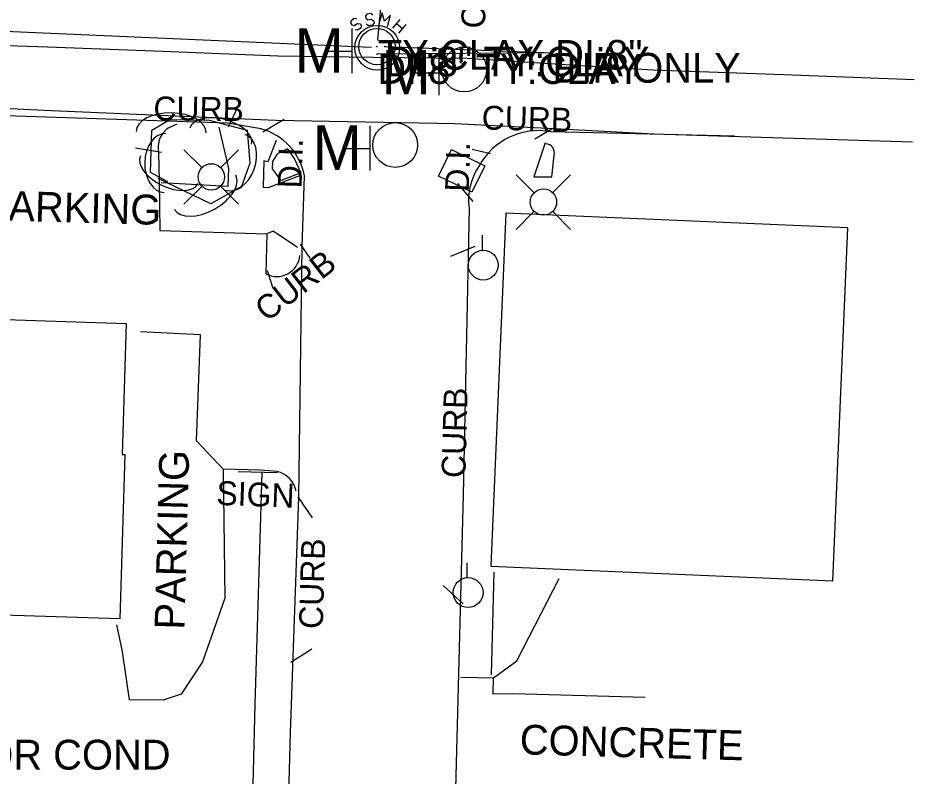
# Model space of a CAD drawing. Extents: x 978516 to 993312, y 1836504 to 1846212.
# Drawn here: x 992666.6 to 992816.8, y 1843017.4 to 1843144.4 of the extents above; entities that cross this region are included whole.
import ezdxf

# ---------------------------------------------------------------- set-up
doc = ezdxf.new("R2010")
doc.units = 0
for name, color, linetype in [('S_BUILDING', 7, 'Continuous'), ('S_CURB', 7, 'Continuous'), ('S_CURB_ANNOT', 7, 'Continuous'), ('S_DROP_INLET', 7, 'Continuous'), ('S_DROP_INLET_ANNOT', 7, 'Continuous'), ('S_EDGE_PAVEMENT', 7, 'Continuous'), ('S_MANHOLE', 7, 'Continuous'), ('S_PARKING', 7, 'Continuous'), ('S_PARKING_ANNOT', 7, 'Continuous'), ('S_PAVEMENT_CROWN', 7, 'Continuous'), ('S_SANITARY_SEWER', 7, 'Continuous'), ('S_SANITARY_SEWER_ANNOT', 7, 'Continuous'), ('S_SIDEWALK', 7, 'Continuous'), ('S_SIGN', 7, 'Continuous'), ('S_SIGN_ANNOT', 7, 'Continuous'), ('S_SURVEY_TEXT_ANNOT', 7, 'Continuous'), ('S_TREE', 7, 'Continuous'), ('S_UTILITY_POLE', 7, 'Continuous'), ('S_UTL_PT_SYM', 7, 'Continuous')]:
    doc.layers.add(name, color=color, linetype=linetype)

msp = doc.modelspace()

# ---------------------------------------------------------------- linework, layer by layer
at = {"layer": 'S_BUILDING'}
for points in [[(992745.85, 1843052.52), (992803.19, 1843050.06), (992805.72, 1843109.21), (992748.38, 1843111.66)], [(992631.92, 1843045.3), (992632.8, 1843073.93), (992657.95, 1843073.16), (992658.01, 1843075.27), (992660.45, 1843075.2), (992661.03, 1843093.92), (992684.73, 1843093.19), (992684.05, 1843071.24), (992684.53, 1843071.22), (992683.68, 1843043.7)]]:
    msp.add_lwpolyline(points, close=True, dxfattribs=at)
at = {"layer": 'S_CURB'}
for points in [[(992701.88, 1843126.1), (992703.97, 1843130.53)], [(992707.68, 1843125.25), (992711.22, 1843127.41)], [(992753.24, 1843124.11), (992756.29, 1843125.91)], [(992690.66, 1843121.81), (992686.29, 1843122.51)], [(992745.81, 1843121.6), (992742.74, 1843122.33)], [(992742.93, 1843113.62), (992740.32, 1843116.64)], [(992713.93, 1843106.43), (992715.55, 1843104.09)], [(992743.17, 1843106.07), (992739.11, 1843104.38)], [(992708.39, 1843102.02), (992709.34, 1843099.07)], [(992713.51, 1843064.11), (992715.91, 1843060.62)], [(992741.25, 1843046.23), (992737.89, 1843049.29)], [(992712.37, 1843036.44), (992715.85, 1843038.68)]]:
    msp.add_lwpolyline(points, dxfattribs=at)
at = {"layer": 'S_DROP_INLET'}
msp.add_lwpolyline([(992711.83, 1843122.39), (992712.96, 1843120.71), (992714, 1843118.38), (992710.73, 1843117.14), (992709.95, 1843118.2), (992709.29, 1843119.09), (992709.32, 1843120.33), (992710.19, 1843121.67), (992711.87, 1843122.47)], dxfattribs=at)
msp.add_lwpolyline([(992737.11, 1843117.86), (992739.29, 1843122.32), (992744.87, 1843119.6), (992742.69, 1843115.14)], close=True, dxfattribs=at)
at = {"layer": 'S_EDGE_PAVEMENT'}
for points in [[(992707.35, 1843125.78), (992701.75, 1843126.74), (992656.1, 1843128.26), (992618.45, 1843129.93), (992564.87, 1843132.38), (992526.03, 1843133.93), (992480.27, 1843135.67), (992440.46, 1843137.1), (992407.76, 1843138.17), (992403.97, 1843138.86), (992395.55, 1843135.25), (992359.37, 1843136.8), (992309.79, 1843138.8), (992273.44, 1843140.38), (992268.28, 1843140.52)], [(992816.58, 1843123.55), (992794.9, 1843124.23), (992773.22, 1843124.9), (992756.52, 1843125.76), (992739.82, 1843126.62), (992724.84, 1843126.89), (992709.85, 1843127.17), (992690.42, 1843128), (992670.99, 1843128.82), (992651.63, 1843129.78), (992632.27, 1843130.73), (992611.14, 1843131.29), (992590.01, 1843131.84), (992573.62, 1843132.94), (992557.24, 1843134.04), (992541.7, 1843134.57), (992526.16, 1843135.09), (992511.11, 1843135.82), (992496.06, 1843136.54), (992479.95, 1843137.25), (992463.84, 1843137.96), (992440.79, 1843138.45), (992421.98, 1843139.14), (992403.17, 1843139.83)], [(992786.73, 1843124.57), (992755.96, 1843125.28)], [(992709.12, 1842898.12), (992710.47, 1842956.06), (992712.27, 1843024.64), (992713.71, 1843064.08), (992714.27, 1843106), (992714.63, 1843117.9)], [(992742.22, 1843112.5), (992741.25, 1843064.46), (992739.61, 1843002.38), (992736.81, 1842918.58), (992736.49, 1842899.39)]]:
    msp.add_lwpolyline(points, dxfattribs=at)
msp.add_arc((992704.69, 1843116.01), 10.12, 10.7674, 74.8079, dxfattribs=at)
for centre, major_axis, ratio, start_param, end_param in [((992753.87, 1843114.1), (-6.3, 9.47), 0.999526, 5.511223, 6.764707), ((992751.71, 1843113.83), (-0.27, -9.97), 0.959579, 4.124338, 4.872761)]:
    msp.add_ellipse(centre, major_axis=major_axis, ratio=ratio, start_param=start_param, end_param=end_param, dxfattribs=at)
at = {"layer": 'S_MANHOLE'}
for p, q in [((992722.63, 1843135.08), (992722.63, 1843142.58)), ((992718.45, 1843138.79), (992722.63, 1843138.79)), ((992737.2, 1843131.44), (992737.2, 1843138.94)), ((992733.02, 1843135.14), (992737.2, 1843135.14)), ((992725.65, 1843118.79), (992725.65, 1843126.29)), ((992721.47, 1843122.5), (992725.65, 1843122.5))]:
    msp.add_line(p, q, dxfattribs=at)
for centre in [(992726.83, 1843139.35), (992741.4, 1843135.7), (992729.84, 1843123.06)]:
    msp.add_circle(centre, 3.75, dxfattribs=at)
at = {"layer": 'S_PARKING'}
for points in [[(992690.18, 1843121.75), (992690.27, 1843117), (992690.38, 1843108.73), (992708.34, 1843108.16), (992708.16, 1843101.5)], [(992710.03, 1843068.38), (992707.26, 1843068.58), (992700.99, 1843068.78), (992696.55, 1843073.51), (992697.21, 1843091.27), (992687.17, 1843091.78)], [(992700.99, 1843068.78), (992701.3, 1843047.15), (992697.56, 1843036.5), (992693.98, 1843031.07), (992690.97, 1843030.09), (992685.29, 1843030.15), (992684.14, 1843038.22), (992683.19, 1843042.71)], [(992740.83, 1843033.91), (992746.32, 1843033.8), (992750.23, 1843036.67), (992757.33, 1843050.45)], [(992771.76, 1843030.51), (992749.58, 1843031.12), (992746.24, 1843031.09), (992746.32, 1843033.8)]]:
    msp.add_lwpolyline(points, dxfattribs=at)
for centre, radius, start, end in [((992694.03, 1843122.61), 3.95, 101.4794, 192.6163), ((992710, 1843104.92), 3.89, 241.7471, 354.8876), ((992709.06, 1843064.22), 4.28, 11.2443, 76.8069)]:
    msp.add_arc(centre, radius, start, end, dxfattribs=at)
at = {"layer": 'S_PAVEMENT_CROWN'}
msp.add_lwpolyline([(992816.82, 1843134.01), (992794.91, 1843134.8), (992773.01, 1843135.58), (992757.47, 1843136.57), (992741.93, 1843137.55), (992726.08, 1843137.75), (992710.23, 1843137.94), (992690.89, 1843138.71), (992671.55, 1843139.48), (992651.27, 1843140.13), (992631, 1843140.78), (992610.98, 1843141.42), (992590.97, 1843142.06), (992573.93, 1843142.9), (992556.89, 1843143.73), (992541.67, 1843144.46)], dxfattribs=at)
at = {"layer": 'S_SANITARY_SEWER'}
for p, q in [((992726.93, 1843140.66), (992729.37, 1843167.3)), ((992486.03, 1843149.98), (992725.78, 1843139.43)), ((992722.45, 1843143.86), (992722.37, 1843143.48)), ((992722.37, 1843143.48), (992722.57, 1843143.21)), ((992722.99, 1843144.25), (992722.45, 1843143.86)), ((992722.57, 1843143.21), (992722.99, 1843143.09)), ((992723.42, 1843144.17), (992722.99, 1843144.25)), ((992722.99, 1843143.09), (992723.53, 1843143.44)), ((992723.53, 1843143.44), (992724, 1843143.36)), ((992724, 1843143.36), (992724.15, 1843143.09)), ((992724.15, 1843143.09), (992724.08, 1843142.66)), ((992729.42, 1843142.62), (992730.66, 1843144.1)), ((992730.08, 1843143.4), (992731.05, 1843142.59)), ((992731.63, 1843143.28), (992730.39, 1843141.81)), ((992723.53, 1843142.28), (992723.15, 1843142.35)), ((992724.08, 1843142.66), (992723.53, 1843142.28)), ((992728.11, 1843139.55), (992756.2, 1843138.5)), ((992756.2, 1843138.5), (992726.83, 1843138.3))]:
    msp.add_line(p, q, dxfattribs=at)
for points in [[(992726.09, 1843144.79), (992725.74, 1843145.07), (992725.08, 1843144.99), (992724.85, 1843144.64), (992724.89, 1843144.33), (992725.24, 1843144.02), (992725.86, 1843144.14), (992726.25, 1843143.83), (992726.29, 1843143.52), (992726.01, 1843143.13), (992725.39, 1843143.05), (992725.05, 1843143.32)], [(992728.53, 1843142.93), (992729.08, 1843144.79), (992728.03, 1843143.79), (992727.64, 1843145.22), (992727.1, 1843143.36)]]:
    msp.add_lwpolyline(points, dxfattribs=at)
msp.add_circle((992726.78, 1843139.56), 3.05, dxfattribs=at)
at = {"layer": 'S_SIDEWALK'}
for points in [[(992690.62, 1843116.76), (992701.86, 1843116.16), (992701.95, 1843119.14), (992700.32, 1843126.05)], [(992709.86, 1843123.83), (992708.5, 1843120.24), (992707.82, 1843120.39), (992707.7, 1843116.03), (992708.58, 1843115.96), (992714.15, 1843118.09)], [(992754.96, 1843123.41), (992753.06, 1843117.76), (992756.1, 1843117.76), (992756.46, 1843121.39)], [(992713.48, 1843105.92), (992709.37, 1843108.63), (992708.34, 1843108.16)], [(992707.51, 1843068.23), (992706.33, 1843029.32), (992705.73, 1843006.96), (992706.86, 1842999.95), (992704.86, 1842943.99), (992704.57, 1842933.01), (992693.28, 1842933.3), (992687.09, 1842933.35), (992684.99, 1842934.32)], [(992746.39, 1843051.49), (992745.92, 1843034.29)]]:
    msp.add_lwpolyline(points, dxfattribs=at)
msp.add_arc((992755.01, 1843121.78), 1.51, 344.8467, 86.436, dxfattribs=at)
at = {"layer": 'S_SIGN'}
msp.add_lwpolyline([(992703.54, 1843068.36), (992710.09, 1843068.18)], dxfattribs=at)
at = {"layer": 'S_TREE'}
msp.add_lwpolyline([(992691.75, 1843116.88), (992688.83, 1843118.47), (992689.02, 1843125.56), (992692.06, 1843127.36), (992698.65, 1843127.22), (992705.03, 1843125.56), (992705.48, 1843120.02), (992704.06, 1843116.11), (992698.91, 1843113.23), (992690.11, 1843117.48)], dxfattribs=at)
for centre, major_axis, ratio in [((992692.28, 1843125.23), (-5.87, 0.12), 0.55008), ((992700.58, 1843124.53), (-5.17, 1.34), 0.540699), ((992691.25, 1843120.04), (-0.13, -4.95), 0.685311), ((992703.01, 1843120.18), (1.69, 4.66), 0.685311), ((992691.95, 1843118.94), (4.81, -2.33), 0.540699), ((992697.98, 1843115.14), (5.12, 2.86), 0.55008)]:
    msp.add_ellipse(centre, major_axis=major_axis, ratio=ratio, start_param=3.141593, end_param=6.283185, dxfattribs=at)
at = {"layer": 'S_UTILITY_POLE'}
for p, q in [((992697.41, 1843119.3), (992694.43, 1843122.28)), ((992700.59, 1843119.3), (992703.57, 1843122.28)), ((992753.09, 1843115.09), (992750.11, 1843118.07)), ((992756.27, 1843115.09), (992759.25, 1843118.07)), ((992697.41, 1843116.12), (992694.43, 1843113.14)), ((992700.59, 1843116.12), (992703.57, 1843113.14)), ((992753.09, 1843111.91), (992750.11, 1843108.93)), ((992756.27, 1843111.91), (992759.25, 1843108.93)), ((992744.45, 1843105.47), (992744.45, 1843107.95)), ((992741.92, 1843050.61), (992741.92, 1843053.09))]:
    msp.add_line(p, q, dxfattribs=at)
for centre, radius in [((992699.01, 1843117.72), 2.21), ((992754.69, 1843113.51), 2.21), ((992744.6, 1843102.95), 2.5), ((992742.06, 1843048.09), 2.5)]:
    msp.add_circle(centre, radius, dxfattribs=at)
at = {"layer": 'S_UTL_PT_SYM'}
for points in [[(992726.93, 1843140.66), (992726.93, 1843140.71), (992726.93, 1843140.66), (992726.88, 1843140.66), (992726.93, 1843140.66), (992726.93, 1843140.61), (992726.93, 1843140.66), (992726.98, 1843140.66)], [(992725.78, 1843139.43), (992725.78, 1843139.48), (992725.78, 1843139.43), (992725.73, 1843139.43), (992725.78, 1843139.43), (992725.78, 1843139.38), (992725.78, 1843139.43), (992725.83, 1843139.43)], [(992726.78, 1843139.56), (992726.78, 1843139.61), (992726.78, 1843139.56), (992726.73, 1843139.56), (992726.78, 1843139.56), (992726.78, 1843139.51), (992726.78, 1843139.56), (992726.83, 1843139.56)], [(992728.11, 1843139.55), (992728.11, 1843139.6), (992728.11, 1843139.55), (992728.06, 1843139.55), (992728.11, 1843139.55), (992728.11, 1843139.5), (992728.11, 1843139.55), (992728.16, 1843139.55)], [(992756.2, 1843138.5), (992756.2, 1843138.55), (992756.2, 1843138.5), (992756.15, 1843138.5), (992756.2, 1843138.5), (992756.2, 1843138.45), (992756.2, 1843138.5), (992756.25, 1843138.5)], [(992726.83, 1843138.3), (992726.83, 1843138.35), (992726.83, 1843138.3), (992726.78, 1843138.3), (992726.83, 1843138.3), (992726.83, 1843138.25), (992726.83, 1843138.3), (992726.88, 1843138.3)]]:
    msp.add_lwpolyline(points, dxfattribs=at)

# ---------------------------------------------------------------- texts
at = {"layer": 'S_CURB_ANNOT'}
for rotation, p in [(88.4454, (992744.89, 1843142.55)), (359.5143, (992689.3, 1843127.2)), (358.4454, (992744.3, 1843125.68)), (37.7348, (992708.32, 1843093.31)), (88.4454, (992741.59, 1843067.24)), (88.4454, (992717.7, 1843041.96))]:
    msp.add_text('CURB', height=4, rotation=rotation, dxfattribs=at).set_placement(p)
at = {"layer": 'S_DROP_INLET_ANNOT'}
for p in [(992714.15, 1843115.77), (992742.19, 1843115.2)]:
    msp.add_text('D.I.', height=4, rotation=88.4454, dxfattribs=at).set_placement(p)
at = {"layer": 'S_MANHOLE'}
for p in [(992712.95, 1843135.17), (992727.51, 1843131.53), (992715.96, 1843118.88)]:
    msp.add_text('M', height=7.46, dxfattribs=at).set_placement(p)
at = {"layer": 'S_PARKING_ANNOT'}
for s, height, rotation, p in [('CONCRETE PARKING', 5.0005, 358.4454, (992621.12, 1843111.57)), ('PARKING', 5, 88.4454, (992694.5, 1843041.83)), ('CONCRETE', 5, 358.4454, (992750.67, 1843021))]:
    msp.add_text(s, height=height, rotation=rotation, dxfattribs=at).set_placement(p)
at = {"layer": 'S_SANITARY_SEWER_ANNOT'}
for s, p in [('TY:CLAY DI:8"', (992726.93, 1843135.66)), ('DI:8" TY:CLAY', (992728.11, 1843134.55)), ('DIR ONLY', (992756.2, 1843133.5)), ('DI:8" TY:CLAY', (992726.83, 1843133.3))]:
    msp.add_text(s, height=5, dxfattribs=at).set_placement(p)
at = {"layer": 'S_SIGN_ANNOT'}
msp.add_text('SIGN', height=4, rotation=357.8499, dxfattribs=at).set_placement((992699.82, 1843062.79))
at = {"layer": 'S_SURVEY_TEXT_ANNOT'}
msp.add_text("4' CHAINLINK POOR COND", height=5, dxfattribs=at).set_placement((992606.58, 1843018.44))

doc.saveas('drawing.dxf')
